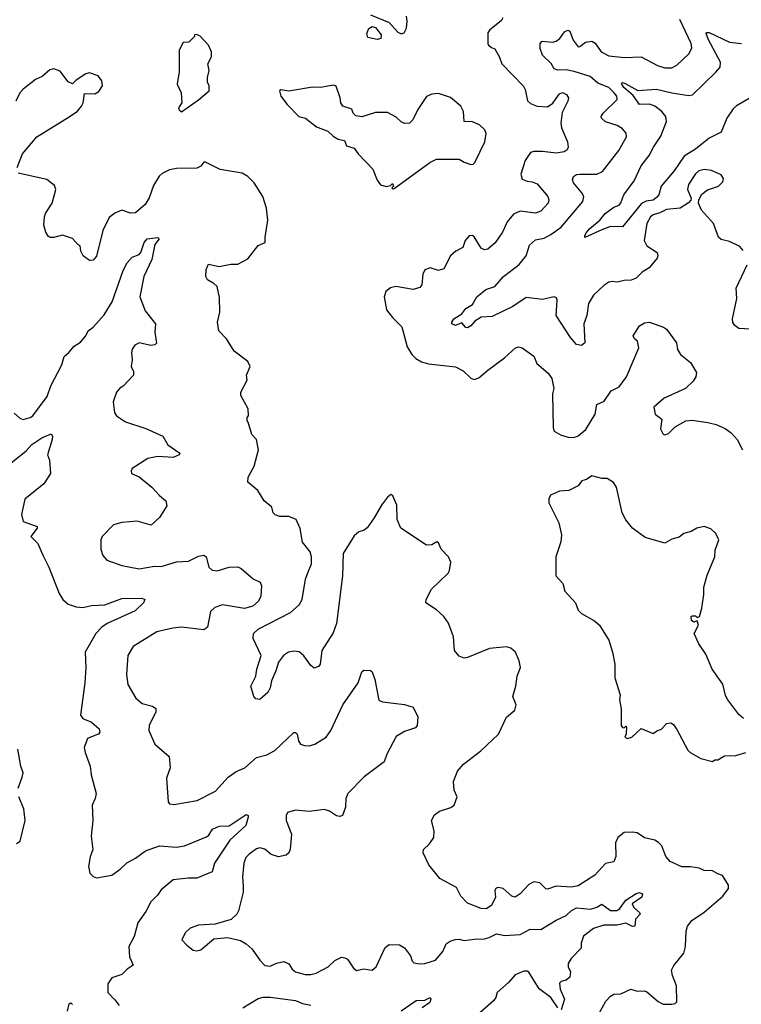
# Model space of a CAD drawing. Extents: x 2056909 to 2160450, y 827444 to 1016825.
# Tile 284 of 501: x 2137424 to 2141664, y 900315 to 906104. Entities that reach past the tile are written whole.
import ezdxf

# ---------------------------------------------------------------- set-up
doc = ezdxf.new("R2010")
doc.units = 0

msp = doc.modelspace()

# ---------------------------------------------------------------- linework, layer by layer
at = {"layer": '0CON10XD'}
for points in [[(2139485, 906133.3), (2139595, 906088.1), (2139645, 906030.8), (2139665, 906021.2), (2139682.3, 906027.7), (2139695.7, 906055), (2139700.6, 906095), (2139696.5, 906125)], [(2140262, 906115), (2140252.3, 906097.7), (2140186.2, 906045), (2140175, 906026.7), (2140174.2, 905965), (2140178.8, 905955), (2140195, 905940), (2140215, 905932.5), (2140243, 905883), (2140256.2, 905845), (2140383.4, 905713.4), (2140393.3, 905693.3), (2140407.4, 905627.4), (2140425, 905610.8), (2140465, 905595.6), (2140525, 905592), (2140557, 905613), (2140595, 905668.8), (2140613.9, 905676.1), (2140636.7, 905665), (2140648, 905645), (2140644, 905625), (2140611.1, 905558.9), (2140603.1, 905495), (2140607.8, 905467.8), (2140643.3, 905385), (2140646.9, 905355), (2140641.4, 905338.6), (2140623.1, 905326.9), (2140575, 905318.8), (2140495, 905329.1), (2140445, 905330), (2140425, 905323.3), (2140394.7, 905275.3), (2140368.5, 905195), (2140375.5, 905165.5), (2140405, 905155.5), (2140435, 905151.2), (2140465, 905138.5), (2140526.7, 905065), (2140531.9, 905045), (2140528.6, 905025), (2140485, 904979.2), (2140455, 904966.7), (2140365, 904978.5), (2140325, 904960.6), (2140288.5, 904915), (2140260, 904855), (2140217.1, 904792.9), (2140173.9, 904753.9), (2140155, 904750), (2140135, 904760.8), (2140095, 904828), (2140085, 904835.8), (2140065, 904834), (2140041.1, 904805), (2140027.3, 904765), (2139986.1, 904743.9), (2139955.6, 904715), (2139915, 904639.2), (2139885, 904630), (2139835, 904644.2), (2139805, 904634), (2139792.6, 904607.4), (2139787.1, 904545), (2139775, 904530), (2139735, 904518.6), (2139634.7, 904535.3), (2139603, 904527), (2139574.2, 904505.8), (2139565.4, 904475), (2139578.3, 904398.3), (2139613.4, 904353.4), (2139668.7, 904298.7), (2139700.8, 904180.8), (2139727.5, 904135), (2139751.5, 904111.5), (2139785, 904091.9), (2139825, 904080), (2139985, 904062.5), (2140030.4, 904040.4), (2140075, 903997.1), (2140095, 903988.5), (2140122.4, 903997.6), (2140175, 904044.3), (2140272, 904115), (2140336.7, 904175), (2140355, 904180.8), (2140376.7, 904175), (2140443.8, 904125), (2140463.2, 904083.2), (2140529.2, 904025), (2140551.4, 903995), (2140561.4, 903935), (2140554.5, 903905), (2140558.9, 903705), (2140565, 903684.3), (2140605, 903661.1), (2140655, 903647.7), (2140685, 903649.2), (2140705, 903657.3), (2140750, 903695), (2140805, 903784), (2140815, 903842), (2140858.2, 903861.8), (2140898.3, 903921.7), (2140945.5, 903944.5), (2140990, 904005), (2141062, 904175), (2141053.6, 904213.6), (2141037, 904227), (2141027.5, 904245), (2141066.2, 904305), (2141095, 904322.5), (2141125, 904325.8), (2141206.8, 904296.8), (2141225, 904283.8), (2141282, 904205), (2141288.8, 904165), (2141306, 904135), (2141365, 904088), (2141400.3, 904030.3), (2141396.9, 904005), (2141381.7, 903978.3), (2141336.2, 903935), (2141211.2, 903878.8), (2141150, 903825), (2141157.5, 903785), (2141196.7, 903755), (2141189.3, 903699.3), (2141205, 903667.5), (2141215, 903663.3), (2141235, 903671.2), (2141275, 903711.2), (2141337.5, 903745), (2141375, 903748.6), (2141466.4, 903736.4), (2141515, 903723.1), (2141569.6, 903699.6), (2141604, 903675), (2141638.8, 903635), (2141670, 903575)], [(2141559.3, 905170.7), (2141545, 905191.2), (2141488.3, 905218.3), (2141445, 905222.9), (2141415, 905215.7), (2141395, 905198), (2141352.5, 905135), (2141348, 905105), (2141368.8, 905055), (2141367, 905043), (2141353.6, 905026.4), (2141305, 904995.5), (2141225, 904988.6), (2141185, 904968.8), (2141145, 904957.6), (2141129.3, 904945), (2141108.2, 904905), (2141093.2, 904805), (2141109.4, 904775), (2141169.1, 904735), (2141172.9, 904715), (2141168.4, 904701.6), (2141122.9, 904645), (2141080.8, 904619.2), (2141045, 904584.4), (2141017.3, 904572.7), (2140975, 904570.8), (2140935, 904560), (2140905, 904564), (2140885, 904560), (2140855, 904542), (2140794.7, 904485.3), (2140765.3, 904434.7), (2140755.4, 904365), (2140739.1, 904315), (2140744, 904205), (2140725, 904188), (2140695, 904193.8), (2140660.8, 904235), (2140575.8, 904365), (2140582.5, 904455), (2140578.1, 904468.1), (2140565, 904474.2), (2140495, 904458.2), (2140400.2, 904469.8), (2140322.1, 904417.9), (2140200.1, 904359.9), (2140135, 904354.7), (2140097.8, 904332.2), (2140075, 904303.6), (2140055, 904291.8), (2140044.7, 904294.7), (2140021.1, 904321.1), (2139985, 904306.9), (2139963.1, 904315), (2139962.2, 904325), (2139974.1, 904345.9), (2140021.2, 904375), (2140045, 904406.9), (2140085, 904430), (2140110, 904475), (2140161.7, 904518.3), (2140215, 904534.5), (2140266.8, 904593.2), (2140358.4, 904665), (2140399.2, 904715), (2140418.8, 904778.8), (2140455, 904809.6), (2140505, 904820), (2140545, 904840.3), (2140605.4, 904885), (2140732.1, 905035), (2140738.2, 905065), (2140726.8, 905086.8), (2140678.1, 905145), (2140671.4, 905165), (2140677.6, 905182.4), (2140695, 905193.3), (2140715, 905196.7), (2140814.7, 905195.3), (2140848.9, 905211.1), (2140944.2, 905335), (2140989.2, 905415), (2140987, 905437), (2140964.3, 905464.3), (2140935, 905481.4), (2140865, 905502.7), (2140842.2, 905525), (2140841.1, 905535), (2140852.2, 905555), (2140934.5, 905635), (2140931.8, 905655), (2140916.8, 905675), (2140884.5, 905705), (2140819.9, 905729.9), (2140775, 905769.3), (2140681.5, 905798.5), (2140635, 905809), (2140585, 905808.2), (2140565, 905814.2), (2140547.3, 905847.3), (2140494.8, 905894.8), (2140481.9, 905935), (2140482.7, 905965), (2140492.9, 905977.1), (2140555, 905972.3), (2140575, 905977.3), (2140597.2, 905992.8), (2140625, 906033.1), (2140645, 906041.9), (2140656.4, 906036.4), (2140675, 905984.2), (2140705, 905944.4), (2140715, 905945.7), (2140747.4, 905972.6), (2140785, 905978.6), (2140805, 905965.8), (2140840.6, 905915), (2140885, 905892.3), (2140975, 905882.3), (2141075, 905886), (2141172, 905835), (2141215, 905821.1), (2141255, 905821.5), (2141283.9, 905836.1), (2141355, 905903.8), (2141373, 905937), (2141368.2, 905965), (2141301.9, 906105)], [(2139525, 905986.8), (2139470.3, 906000.3), (2139463.4, 906023.4), (2139475, 906051.6), (2139495, 906064.8), (2139515, 906057.4), (2139547.2, 906015), (2139545, 905993.5), (2139525, 905986.8)], [(2138375, 905562.5), (2138475, 905632.5), (2138537.5, 905685), (2138536.4, 905716.4), (2138527.5, 905735), (2138527.5, 905765), (2138537.5, 905805), (2138530, 905845), (2138550, 905885), (2138550, 905915), (2138532.5, 905955), (2138485, 906007.5), (2138465, 906016.7), (2138450, 906015), (2138450, 906005), (2138418.3, 905971.7), (2138385, 905970), (2138360, 905925), (2138361.7, 905798.3), (2138348.8, 905725), (2138373.3, 905675), (2138376.7, 905615), (2138357.5, 905585), (2138360, 905575), (2138375, 905562.5)], [(2141710, 905640), (2141635, 905596.7), (2141615, 905579.1), (2141578.2, 905525), (2141545, 905442.9), (2141475, 905407.9), (2141395, 905343.5), (2141328.8, 905301.2), (2141269.2, 905215), (2141192.7, 905125), (2141179.5, 905075), (2141165, 905058.1), (2141145, 905042.9), (2141105, 905037.2), (2141077.6, 905022.4), (2140965, 904886), (2140895, 904888.8), (2140845, 904869.2), (2140745, 904823.3), (2140744.4, 904835), (2140755, 904853.3), (2140771.4, 904875), (2140832, 904925), (2140864.2, 904965), (2140915, 905001.4), (2140945.6, 905014.4), (2140955, 905026.7), (2140973.3, 905075), (2141033.5, 905156.5), (2141074.8, 905245.2), (2141123.2, 905305), (2141147.2, 905355), (2141191.3, 905418.7), (2141223.6, 905505), (2141220, 905535), (2141196.5, 905565), (2141155, 905594.7), (2141125, 905607.2), (2141065, 905606.2), (2141028.9, 905658.9), (2140974.1, 905705), (2140960.5, 905729.5), (2140965, 905734), (2140985, 905726.9), (2141055, 905687.8), (2141165, 905695.5), (2141255, 905673.6), (2141355, 905657.5), (2141377.8, 905662.2), (2141514.5, 905795), (2141538.5, 905825), (2141541.8, 905855), (2141470, 905985), (2141456.7, 906023.3), (2141460.8, 906029.2), (2141475, 906028.6), (2141595, 905971.8), (2141665, 905963.6)], [(2137410, 905235), (2137440.8, 905315), (2137524, 905415), (2137715, 905533.5), (2137763, 905567), (2137787.8, 905595), (2137797.5, 905615), (2137805, 905670), (2137865, 905667.5), (2137888.8, 905681.2), (2137910, 905715), (2137906.5, 905745), (2137885, 905774.4), (2137835, 905790.9), (2137812.9, 905785), (2137755, 905748), (2137735, 905727.5), (2137708.8, 905738.8), (2137661.7, 905801.7), (2137625, 905816), (2137601.7, 905808.3), (2137555, 905770.8), (2137517.4, 905752.6), (2137445, 905695.7), (2137425, 905674), (2137402.2, 905625)], [(2139615, 905110), (2139625, 905112.5), (2139833.3, 905265), (2139873.6, 905283.6), (2140005, 905283.8), (2140035, 905266.2), (2140075, 905253.3), (2140087.5, 905255), (2140098.8, 905265), (2140156.2, 905385), (2140163.8, 905435), (2140157.3, 905457.3), (2140125.5, 905485.5), (2140085, 905504), (2140035.8, 905505.8), (2140032, 905565), (2140016, 905595), (2139955, 905646.7), (2139885, 905670), (2139845, 905666.7), (2139815, 905653.3), (2139763, 905577), (2139733.3, 905515), (2139713.6, 905496.4), (2139685, 905493.3), (2139665, 905503.3), (2139635, 905531.2), (2139585, 905558.8), (2139515, 905557.5), (2139435, 905532.5), (2139399.3, 905539.3), (2139383.3, 905555), (2139375, 905577.5), (2139323.3, 905595), (2139310, 905615), (2139306.7, 905645), (2139283, 905713), (2139268.8, 905718.8), (2139233.6, 905713.6), (2139193.9, 905706.1), (2139145, 905708), (2139005, 905683.8), (2138958.3, 905691.7), (2138950, 905685), (2138957.5, 905655), (2138996.2, 905605), (2139064.5, 905534.5), (2139102.5, 905525), (2139167.5, 905475), (2139235, 905448.8), (2139265, 905420), (2139295, 905402.5), (2139333, 905393), (2139345, 905362.5), (2139389.3, 905349.3), (2139413.3, 905315), (2139498.8, 905225), (2139525, 905160), (2139543.6, 905133.6), (2139576.2, 905123.8), (2139601.7, 905128.3), (2139615, 905140), (2139620, 905125), (2139610, 905115), (2139615, 905110)], [(2140824.5, 900255), (2140867.3, 900332.7), (2140895, 900363.8), (2140915, 900373.8), (2140955, 900376.2), (2141015, 900403.3), (2141052.7, 900392.7), (2141094.2, 900394.2), (2141109.1, 900389.1), (2141175, 900332), (2141205, 900316.2), (2141255, 900316.2), (2141275, 900320), (2141285, 900330), (2141283.2, 900423.2), (2141258.6, 900485), (2141254.4, 900515), (2141266.4, 900543.6), (2141325.6, 900615), (2141336.5, 900655), (2141339.5, 900745), (2141346.9, 900775), (2141372.6, 900807.4), (2141445, 900855.8), (2141555, 900950.8), (2141587.5, 900995), (2141588.8, 901015), (2141553, 901073), (2141525, 901081.2), (2141495, 901100), (2141445, 901102.5), (2141415.7, 901115.7), (2141365.9, 901124.1), (2141315, 901123.1), (2141245, 901154.2), (2141220, 901185), (2141197.1, 901247.1), (2141177, 901267), (2141155, 901280), (2141095, 901294), (2141052.7, 901322.7), (2141025, 901327.5), (2140975.7, 901324.3), (2140938, 901295), (2140924.4, 901265), (2140925.6, 901184.4), (2140915, 901152.5), (2140866.4, 901143.6), (2140802.5, 901075), (2140705, 901010.6), (2140665, 901003.5), (2140575, 901010.5), (2140525, 900991.4), (2140514.4, 900994.4), (2140479.7, 901029.7), (2140445, 901034.2), (2140415, 901020), (2140365, 900964.3), (2140335, 900945.8), (2140315, 900950.8), (2140265, 900996.4), (2140235, 901001.8), (2140222.8, 900997.2), (2140216.4, 900985), (2140219.6, 900945), (2140195, 900895.7), (2140165, 900875.6), (2140135, 900877.5), (2140055, 900910), (2140015, 900951.2), (2139990.8, 901000.8), (2139892.5, 901055), (2139827.5, 901135), (2139793.8, 901205), (2139796.7, 901225), (2139831.7, 901258.3), (2139856.2, 901295), (2139860, 901335), (2139843.9, 901396.1), (2139860.5, 901429.5), (2139890.3, 901449.7), (2139957.7, 901472.3), (2139976.2, 901485), (2139993.8, 901535), (2139977.5, 901575), (2139972, 901625), (2139996, 901685), (2140032.3, 901727.7), (2140133.9, 901806.1), (2140236.3, 901903.7), (2140285, 902004), (2140332.5, 902045), (2140340, 902075), (2140320.8, 902125), (2140339.2, 902185), (2140347.5, 902245), (2140366.2, 902295), (2140358, 902335), (2140336.2, 902385), (2140309.7, 902409.7), (2140285, 902417.1), (2140185, 902407.5), (2140054.1, 902354.1), (2140035, 902350.8), (2140005, 902361.2), (2139978, 902395), (2139972.5, 902475), (2139944.2, 902555), (2139915.7, 902595.7), (2139872.5, 902635), (2139810, 902675), (2139812.5, 902695), (2139843.8, 902755), (2139940.5, 902849.5), (2139948.8, 902865), (2139957.5, 902915), (2139942.5, 902945), (2139901.2, 902991.2), (2139885, 903028.8), (2139875, 903033.8), (2139845, 903016.2), (2139814.1, 903014.1), (2139664.1, 903114.1), (2139642.5, 903165), (2139639.3, 903249.3), (2139616.7, 903305), (2139605, 903312.5), (2139585, 903297.5), (2139549.7, 903250.3), (2139507.5, 903175), (2139465, 903116.7), (2139447, 903103), (2139417.3, 903092.7), (2139389.7, 903070.3), (2139324.4, 902965.6), (2139321.5, 902835), (2139285, 902553.3), (2139265, 902500), (2139198.8, 902395), (2139190, 902315), (2139179.7, 902300.3), (2139155, 902291.2), (2139135, 902306.2), (2139094.3, 902364.3), (2139065, 902387.5), (2139035, 902392.2), (2139003.8, 902385), (2138974.6, 902365.4), (2138943.6, 902326.4), (2138929.4, 902275), (2138903.6, 902216.4), (2138895.6, 902175), (2138881.7, 902148.3), (2138835, 902106.7), (2138811.7, 902111.7), (2138798.8, 902125), (2138782.9, 902185), (2138811.4, 902245), (2138817.5, 902285), (2138842.5, 902365), (2138796, 902465), (2138798, 902495), (2138825, 902520.6), (2139015, 902619.2), (2139065, 902664.2), (2139083.1, 902695), (2139102.9, 902815), (2139117.8, 902852.2), (2139138, 902905), (2139138.8, 902945), (2139130, 902975), (2139085, 903032.5), (2139072.3, 903112.3), (2139048.8, 903165), (2139005, 903182.9), (2138952.7, 903182.7), (2138925, 903192.5), (2138913.3, 903205), (2138905, 903237.5), (2138861.2, 903275), (2138823.8, 903335), (2138764.2, 903385), (2138765.8, 903415), (2138800.9, 903479.1), (2138826.7, 903575), (2138815.9, 903635.9), (2138787.5, 903665), (2138767, 903737), (2138760, 903745), (2138760, 903765), (2138767.5, 903775), (2138766.4, 903816.4), (2138722.5, 903895), (2138722.5, 903915), (2138760, 903985), (2138756.2, 904015), (2138778.8, 904065), (2138764, 904095), (2138685, 904156), (2138638.3, 904228.3), (2138594, 904275), (2138586, 904325), (2138600, 904385), (2138598.8, 904471.2), (2138584.4, 904534.4), (2138565, 904553.8), (2138527.5, 904575), (2138517.5, 904595), (2138520, 904635), (2138533.3, 904666.7), (2138595, 904653.3), (2138664.3, 904665.7), (2138705, 904665.7), (2138765, 904698), (2138824.3, 904775.7), (2138866.7, 904795), (2138865.7, 904825), (2138881.2, 904925), (2138873.8, 904995), (2138852, 905065), (2138801.4, 905145), (2138765, 905182.9), (2138730.9, 905200.9), (2138602.5, 905222.5), (2138515, 905266.9), (2138505, 905265.8), (2138487.8, 905242.2), (2138465, 905230.8), (2138345, 905229.4), (2138305, 905220.5), (2138260.2, 905199.8), (2138244, 905185), (2138210.3, 905129.7), (2138185, 905056), (2138161.9, 905018.1), (2138105, 904969.1), (2138075, 904966.4), (2138025, 904984.2), (2137983.5, 904966.5), (2137949.1, 904940.9), (2137912, 904865), (2137875.8, 904714.2), (2137855, 904690), (2137835, 904687.5), (2137797.5, 904715), (2137783, 904743), (2137780, 904775), (2137765, 904782.5), (2137735, 904817.5), (2137675, 904836.7), (2137625, 904823.3), (2137603.6, 904823.6), (2137590.7, 904830.7), (2137576.7, 904855), (2137566.2, 904895), (2137570, 904945), (2137576.2, 904965), (2137615.5, 905024.5), (2137635.7, 905105), (2137628.6, 905128.6), (2137583.9, 905163.9), (2137415, 905202.5)], [(2141675, 904748), (2141655, 904770), (2141595, 904799.1), (2141545, 904811.9), (2141530, 904825), (2141499.5, 904905), (2141429.4, 904985), (2141412, 905025), (2141414.1, 905045.9), (2141432.2, 905077.8), (2141465, 905104.2), (2141528.8, 905125), (2141555, 905150), (2141559.3, 905170.7)], [(2137390.5, 903790.5), (2137425, 903762), (2137445, 903754), (2137485, 903764.2), (2137501.2, 903775), (2137585, 903888.6), (2137607.7, 903952.3), (2137670.8, 904075), (2137685.3, 904124.7), (2137713.2, 904146.8), (2137744.4, 904185), (2137781.9, 904208.1), (2137812.2, 904245), (2137825.5, 904274.5), (2137855, 904297.1), (2137920.6, 904369.4), (2137968.2, 904445), (2138031.1, 904628.9), (2138055, 904674.2), (2138085, 904707.5), (2138125.6, 904724.4), (2138135.6, 904734.4), (2138155.8, 904795), (2138173.7, 904816.3), (2138235, 904822.5), (2138242.5, 904815), (2138218.3, 904781.7), (2138200.9, 904695), (2138153.5, 904595), (2138130.5, 904475), (2138161.7, 904391.7), (2138221.2, 904315), (2138217.7, 904267.7), (2138227, 904203), (2138217.7, 904192.3), (2138195, 904189.2), (2138125, 904204.3), (2138099.8, 904190.2), (2138085, 904166.2), (2138080.5, 904145), (2138085.5, 904105), (2138079.1, 904065), (2138091.9, 904035), (2138091.9, 904015), (2138031.5, 903948.5), (2138012.2, 903937.8), (2137993.1, 903915), (2137972.3, 903857.7), (2137981.2, 903795), (2137993.3, 903775), (2138045, 903740), (2138165, 903701.4), (2138265.5, 903655.5), (2138294, 903605), (2138364.2, 903555), (2138361.2, 903545), (2138325, 903530.4), (2138235, 903535.5), (2138176.7, 903525), (2138085, 903466.2), (2138078.3, 903451.7), (2138081.2, 903435), (2138125, 903416), (2138200, 903355), (2138245, 903306.2), (2138283.3, 903275), (2138287.5, 903245), (2138245, 903177.5), (2138197, 903133), (2138115, 903156.2), (2138025, 903148), (2137975, 903133.8), (2137907.5, 903065), (2137901.4, 903045), (2137900.6, 902990.6), (2137913, 902953), (2137935, 902926.2), (2138025, 902894.3), (2138125, 902875.6), (2138215, 902890.6), (2138255, 902890), (2138345, 902915.6), (2138415, 902920.6), (2138475, 902950.8), (2138505, 902956), (2138519.2, 902945), (2138536, 902885), (2138555, 902867.5), (2138585, 902864.3), (2138655, 902884.4), (2138706.5, 902886.5), (2138725, 902877.5), (2138795, 902816.9), (2138837.6, 902797.6), (2138844.3, 902775), (2138840.8, 902715), (2138827.5, 902685), (2138793.8, 902655), (2138745, 902642.9), (2138615, 902664.5), (2138571.1, 902648.9), (2138544.2, 902625), (2138526.9, 902533.1), (2138505, 902516.2), (2138375, 902531.5), (2138324, 902526), (2138230, 902505), (2138091.3, 902418.7), (2138060, 902365), (2138051.5, 902255), (2138058.9, 902195), (2138105.7, 902115), (2138143.7, 902083.7), (2138205, 902068.1), (2138224.3, 902054.3), (2138224.3, 902035), (2138185.5, 901955), (2138183.1, 901925), (2138217.5, 901845), (2138302.7, 901772.7), (2138307.8, 901705), (2138285.6, 901645), (2138296.1, 901506.1), (2138305, 901493.3), (2138328.8, 901488.8), (2138466.6, 901513.4), (2138575, 901568.8), (2138648.7, 901651.3), (2138695, 901684.2), (2138746, 901705), (2138814.5, 901765.5), (2138875, 901782.5), (2138922.1, 901807.9), (2139035, 901913.8), (2139045, 901913.3), (2139054, 901904), (2139062.9, 901865), (2139074, 901845), (2139097.6, 901837.6), (2139125, 901835.6), (2139158.8, 901845), (2139224.3, 901885), (2139251.8, 901925), (2139321.8, 902075), (2139412.9, 902205), (2139435, 902270), (2139445, 902280), (2139485, 902277.5), (2139495, 902270), (2139510, 902225), (2139533.9, 902103.9), (2139555, 902093.8), (2139685, 902076.9), (2139735, 902062.5), (2139762.5, 902005), (2139760, 901955), (2139748.6, 901941.4), (2139685, 901918.6), (2139635, 901890), (2139580.8, 901785), (2139565, 901741.2), (2139446.9, 901653.1), (2139352.5, 901555), (2139339.4, 901525), (2139337.5, 901475), (2139321.2, 901425), (2139305, 901418.6), (2139285, 901422.9), (2139245, 901450.8), (2139215, 901459.4), (2139125, 901448.1), (2139045, 901457.1), (2138997.5, 901442.5), (2138988.8, 901425), (2138988.8, 901395), (2139020, 901315), (2139012.6, 901227.4), (2139004.6, 901205.4), (2138988.7, 901191.3), (2138945, 901181.8), (2138901.2, 901195), (2138865, 901227.1), (2138835, 901235.5), (2138815, 901228.9), (2138771.5, 901198.5), (2138752.7, 901177.3), (2138740.9, 901145), (2138733.8, 901063.8), (2138737.4, 901007.4), (2138736.3, 900973.7), (2138710, 900865), (2138699.2, 900845), (2138666.4, 900813.6), (2138573, 900787), (2138475, 900780), (2138426.4, 900763.6), (2138396.7, 900735), (2138377.5, 900695), (2138405, 900662.5), (2138443.9, 900633.9), (2138465, 900628.8), (2138487.5, 900635), (2138565, 900700), (2138645, 900707.1), (2138720.9, 900690.9), (2138755, 900670), (2138789.1, 900639.1), (2138834.2, 900575), (2138865, 900542.5), (2138895, 900538.6), (2138932.6, 900557.4), (2138975, 900566.9), (2139005, 900552.9), (2139025, 900522.5), (2139045, 900506.9), (2139100.7, 900490.7), (2139135, 900490.9), (2139165, 900498.9), (2139235.5, 900534.5), (2139275, 900572), (2139315, 900591.2), (2139335, 900588.8), (2139349.5, 900579.5), (2139385, 900527.5), (2139403.6, 900513.6), (2139446.4, 900523.6), (2139495, 900516.2), (2139518.8, 900535), (2139571.4, 900648.6), (2139595, 900666.2), (2139655, 900664), (2139685, 900648), (2139719.7, 900599.7), (2139729.3, 900569.3), (2139739.3, 900559.3), (2139772.5, 900552.5), (2139805, 900555.7), (2139866, 900575), (2139910, 900625), (2139930.4, 900669.6), (2139953.1, 900686.9), (2139983, 900697), (2140005, 900698.2), (2140035, 900690), (2140095, 900698.9), (2140155, 900699.3), (2140183, 900707), (2140225, 900730), (2140275, 900718.8), (2140365, 900725.3), (2140422.4, 900757.6), (2140485, 900754), (2140575, 900809.1), (2140635, 900836.2), (2140665, 900866.2), (2140695, 900881.5), (2140777.5, 900875), (2140814.1, 900885.9), (2140845, 900903.1), (2140895, 900867.5), (2140933.2, 900866.8), (2140950.9, 900879.1), (2140985, 900926.5), (2141045, 900967.1), (2141065, 900972.5), (2141083.3, 900965), (2141080, 900945), (2141022.5, 900905), (2141031.4, 900885), (2141066, 900855), (2141068.8, 900845), (2141041.5, 900815), (2141037.5, 900775), (2141025, 900773.3), (2140985, 900791.5), (2140935, 900780.6), (2140855, 900781.1), (2140795, 900761.5), (2140736.7, 900715), (2140722.9, 900675), (2140722, 900645), (2140664, 900585), (2140646.7, 900555), (2140646.7, 900535), (2140660, 900505), (2140656.7, 900475), (2140635, 900456.7), (2140605, 900450), (2140595, 900440), (2140600, 900405), (2140624.3, 900345), (2140605, 900283.3)], [(2141755, 904282.9), (2141649.2, 904289.2), (2141625.8, 904305.8), (2141614.1, 904324.1), (2141612, 904345), (2141637.1, 904465), (2141633.6, 904525), (2141698, 904662)], [(2137361.9, 903488.1), (2137461.3, 903568.7), (2137495, 903605.6), (2137554, 903645), (2137609.3, 903669.3), (2137616.2, 903656.2), (2137614, 903635), (2137587.5, 903545), (2137600, 903515), (2137604, 903435), (2137565.5, 903374.5), (2137454.3, 903285), (2137434.2, 903195.8), (2137445, 903154.2), (2137526, 903125), (2137525.8, 903115), (2137488.8, 903065), (2137531.4, 903025), (2137558.9, 902955), (2137594.3, 902885), (2137655, 902730), (2137676.7, 902695), (2137708.3, 902668.3), (2137755, 902651.9), (2137795, 902648.1), (2137845, 902658.9), (2137925, 902663.5), (2138025, 902700.9), (2138142.3, 902702.3), (2138160, 902695), (2138151.2, 902675), (2138101.7, 902628.3), (2137936.9, 902553.1), (2137907.3, 902532.7), (2137872.2, 902495), (2137808, 902385), (2137811.9, 902295), (2137807.3, 902205), (2137781.1, 902015), (2137795.4, 901995.4), (2137845, 901973.8), (2137890, 901935), (2137895.7, 901914.3), (2137886.5, 901903.5), (2137864.5, 901895.5), (2137822.4, 901877.6), (2137803.5, 901825), (2137807.9, 901795), (2137838.2, 901715), (2137843.6, 901665), (2137872.5, 901555), (2137868, 901525), (2137849.2, 901485), (2137853.3, 901395), (2137843.9, 901303.9), (2137853.5, 901225), (2137838.3, 901181.7), (2137828.6, 901125), (2137835.7, 901085.7), (2137855, 901066), (2137875, 901058.6), (2137965, 901073.8), (2138015, 901108.8), (2138053, 901147), (2138104.4, 901175), (2138162.4, 901217.6), (2138245, 901247.2), (2138345, 901239.2), (2138392.4, 901247.6), (2138521.1, 901298.9), (2138535, 901310), (2138557.1, 901345), (2138595, 901361.8), (2138655, 901363.6), (2138755, 901430.8), (2138765.6, 901425.6), (2138767.1, 901415), (2138752.8, 901367.2), (2138659, 901281), (2138568.5, 901145), (2138555, 901094.5), (2138465, 901056.7), (2138413.1, 901056.9), (2138325, 901046.2), (2138255, 900987.8), (2138233.9, 900956.1), (2138195, 900918.1), (2138165, 900860), (2138118.5, 900795), (2138096.1, 900713.9), (2138064.2, 900655), (2138070, 900595), (2138090, 900545), (2138055, 900522.5), (2138025, 900491.2), (2137965, 900470), (2137942, 900435), (2137941.2, 900385), (2137982.2, 900342.2), (2138007.8, 900307.8)], [(2141675.8, 901995.8), (2141648.3, 902018.3), (2141584.2, 902104.2), (2141571.2, 902131.2), (2141555, 902196.7), (2141492.5, 902285), (2141455, 902373.3), (2141413.8, 902435), (2141386.7, 902495), (2141412.5, 902545), (2141405, 902570), (2141385, 902562.5), (2141371.7, 902571.7), (2141370, 902595), (2141375, 902600), (2141395, 902600), (2141405, 902590), (2141417.5, 902595), (2141432.5, 902645), (2141444.2, 902725), (2141443, 902767), (2141462.6, 902837.4), (2141508.8, 902945), (2141510.8, 902985), (2141531.2, 903045), (2141514.1, 903084.1), (2141485, 903110), (2141445, 903123.3), (2141402.5, 903115), (2141370, 903095), (2141326.1, 903083.9), (2141297.7, 903062.3), (2141255, 903050), (2141215, 903026.7), (2141099.3, 903059.3), (2141024.1, 903114.1), (2140985, 903162.5), (2140963.8, 903205), (2140930, 903355), (2140913, 903383), (2140876.4, 903406.4), (2140845, 903406.7), (2140785, 903421.2), (2140755, 903400), (2140727.5, 903392.5), (2140705, 903362.5), (2140650, 903335), (2140595, 903332.5), (2140541.7, 903308.3), (2140532.5, 903287.5), (2140533, 903263), (2140592.5, 903145), (2140606.7, 903075), (2140602.5, 903035), (2140573.3, 902945), (2140573.3, 902835), (2140615, 902790), (2140627.5, 902745), (2140690, 902675), (2140705, 902633.3), (2140725, 902613.3), (2140800.5, 902570.5), (2140830, 902545), (2140886.2, 902455), (2140906.2, 902385), (2140921.2, 902315), (2140921.2, 902235), (2140951.2, 902135), (2140947.5, 902105), (2140957, 902053), (2140957.5, 901955), (2140965, 901942.5), (2140975, 901940), (2140985, 901950), (2140990, 901945), (2140987.5, 901905), (2140980, 901885), (2140995, 901877.5), (2141020, 901885), (2141075, 901937.5), (2141145, 901906.7), (2141166.4, 901923.6), (2141195, 901932.5), (2141225, 901966.7), (2141249.3, 901969.3), (2141265, 901960), (2141285, 901930), (2141349.3, 901809.3), (2141362.5, 901795), (2141425, 901760), (2141495, 901742.5)], [(2137414.5, 901585.5), (2137439, 901651), (2137443.4, 901675), (2137430.3, 901715), (2137412.7, 901815)], [(2141495, 901742.5), (2141508.3, 901751.7), (2141525, 901752.5), (2141565, 901776.7), (2141631.7, 901778.3), (2141690, 901795)], [(2137405, 901260.9), (2137425.9, 901274.1), (2137456.7, 901395), (2137448.9, 901465), (2137418.6, 901535)], [(2140585, 900294.2), (2140544.1, 900354.1), (2140475.3, 900405.3), (2140415, 900504), (2140405, 900510.8), (2140385, 900510), (2140335, 900488.5), (2140295, 900442.9), (2140228.8, 900385), (2140222, 900355), (2140208, 900335), (2140095, 900236)], [(2137703.9, 900273.9), (2137715, 900317.5), (2137725, 900323.3), (2137735, 900313.8)], [(2138735, 900293.8), (2138825, 900350), (2138855, 900357.1), (2138895, 900357.8), (2139045, 900336.9), (2139085, 900320), (2139135, 900310.6)], [(2139665, 900276), (2139752.7, 900337.3), (2139805, 900340), (2139836.2, 900355), (2139839.5, 900345), (2139832.9, 900325), (2139788.8, 900295)]]:
    msp.add_lwpolyline(points, dxfattribs=at)

doc.saveas('drawing.dxf')
